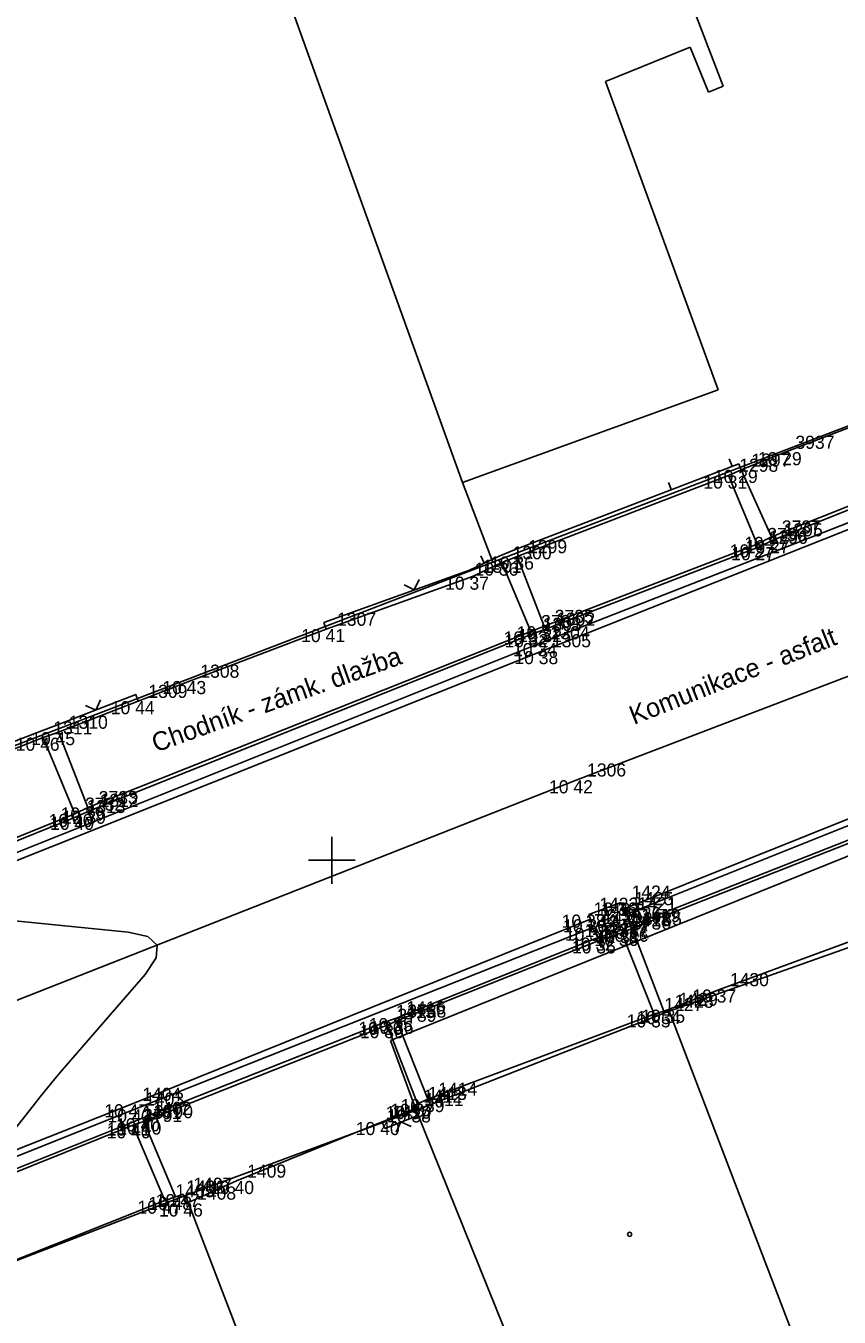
# Model space of a CAD drawing. Extents: x -703403 to -701924, y -1022520 to -1021856.
# Drawn here: x -703056.54 to -703039.17, y -1022034.76 to -1022007.17 of the extents above; entities that cross this region are included whole.
import ezdxf

# ---------------------------------------------------------------- set-up
doc = ezdxf.new("R2010")
doc.units = 0
for name, color, linetype in [('Ex_Minor Contours', 7, 'Continuous'), ('Z_body', 7, 'Continuous'), ('Z_body_cisla', 7, 'Continuous'), ('Z_body_vysky_redukovane', 7, 'Continuous'), ('Z_budova', 7, 'Continuous'), ('Z_hektometricka_sit', 7, 'Continuous'), ('Z_katastr_hranice', 7, 'Continuous'), ('Z_katastr_vnitrni_kresba', 7, 'Continuous'), ('Z_katastr_znacky_budov', 7, 'Continuous'), ('Z_komunikace', 7, 'Continuous'), ('Z_komunikace_osa', 7, 'Continuous'), ('Z_obruba', 7, 'Continuous'), ('Z_ploty', 7, 'Continuous'), ('Z_ploty_znacky', 7, 'Continuous'), ('Z_popisy', 7, 'Continuous'), ('Z_rozhranni', 7, 'Continuous'), ('Z_site_kanalizace_znaky', 7, 'Continuous'), ('Z_vstupy', 7, 'Continuous'), ('Z_zlabek', 7, 'Continuous')]:
    doc.layers.add(name, color=color, linetype=linetype)

# ---------------------------------------------------------------- blocks, each defined once
blk = doc.blocks.new('POINT_DISPLAY')
blk.add_line((0, 0), (0, 0))
blk = doc.blocks.new('Z46260')
for p, q in [((0.13, 0.13), (-0.13, 0.13)), ((-0.13, 0.13), (-0.13, -0.13)), ((0.13, 0), (-0.13, 0)), ((0.13, -0.13), (0.13, 0.13)), ((-0.13, -0.13), (0.13, -0.13))]:
    blk.add_line(p, q)
blk = doc.blocks.new('Z212')
for p, q in [((-0.17, 0.17), (0, 0)), ((0, 0), (0.17, 0.17))]:
    blk.add_line(p, q)
blk = doc.blocks.new('Z210')
blk.add_line((0, 0), (0, 0.17))

msp = doc.modelspace()

# ---------------------------------------------------------------- linework, layer by layer
at = {"layer": 'Ex_Minor Contours'}
msp.add_lwpolyline([(-703056.989, -1022031.017), (-703056.383, -1022030.244), (-703056.23, -1022030.051), (-703056.075, -1022029.86), (-703055.918, -1022029.672), (-703055.758, -1022029.485), (-703053.991, -1022027.443), (-703053.752, -1022027.085), (-703053.733, -1022026.813), (-703053.933, -1022026.63), (-703054.353, -1022026.533), (-703058.489, -1022026.123)], dxfattribs=at)
at = {"layer": 'Z_budova'}
for p, q in [((-703043.12, -1022028.29), (-703042.91, -1022028.22)), ((-703042.91, -1022028.22), (-703042.81, -1022028.19)), ((-703047.95, -1022030.1), (-703043.12, -1022028.29)), ((-703048.17, -1022030.2), (-703047.95, -1022030.1)), ((-703048.27, -1022030.25), (-703048.17, -1022030.2)), ((-703048.24, -1022030.32), (-703048.27, -1022030.25)), ((-703048.24, -1022030.32), (-703048.18, -1022030.46)), ((-703058.23, -1022034.12), (-703053.57, -1022032.27)), ((-703053.57, -1022032.27), (-703053.34, -1022032.19)), ((-703053.34, -1022032.19), (-703053.18, -1022032.13)), ((-703053.18, -1022032.13), (-703053.11, -1022032.33))]:
    msp.add_line(p, q, dxfattribs=at)
at = {"layer": 'Z_hektometricka_sit'}
for p, q in [((-703050, -1022024.5), (-703050, -1022025.5)), ((-703050.5, -1022025), (-703049.5, -1022025))]:
    msp.add_line(p, q, dxfattribs=at)
at = {"layer": 'Z_katastr_hranice'}
for p, q in [((-703054.59, -1021996.43), (-703047.21, -1022016.93)), ((-703041.64, -1022008.46), (-703043.36, -1022004)), ((-703044.16, -1022008.36), (-703042.35, -1022007.63)), ((-703042.35, -1022007.63), (-703041.96, -1022008.59)), ((-703041.75, -1022014.95), (-703044.16, -1022008.36)), ((-703041.96, -1022008.59), (-703041.64, -1022008.46)), ((-703033.73, -1022013.71), (-703046.56, -1022018.63)), ((-703047.21, -1022016.93), (-703041.75, -1022014.95)), ((-703046.56, -1022018.63), (-703047.21, -1022016.93)), ((-703048.75, -1022028.85), (-703022.05, -1022018.09)), ((-703061.94, -1022024.53), (-703046.56, -1022018.63)), ((-703038.11, -1022026.56), (-703042.8, -1022028.22)), ((-703042.8, -1022028.22), (-703048.2, -1022030.34)), ((-703048.2, -1022030.34), (-703048.75, -1022028.85)), ((-703048.2, -1022030.34), (-703053.13, -1022032.16)), ((-703043.34, -1022042.37), (-703048.2, -1022030.34)), ((-703053.13, -1022032.16), (-703058.34, -1022034.17))]:
    msp.add_line(p, q, dxfattribs=at)
at = {"layer": 'Z_katastr_vnitrni_kresba'}
for p, q in [((-703042.8, -1022028.22), (-703038.14, -1022040.38)), ((-703048.69, -1022043.66), (-703053.13, -1022032.16))]:
    msp.add_line(p, q, dxfattribs=at)
at = {"layer": 'Z_katastr_znacky_budov'}
msp.add_circle((-703043.642, -1022032.99), 0.0437, dxfattribs=at)
at = {"layer": 'Z_komunikace'}
for p, q in [((-703034.83, -1022016.29), (-703045.52, -1022020.53)), ((-703045.52, -1022020.53), (-703060.37, -1022026.46)), ((-703043.76, -1022026.04), (-703034.89, -1022022.47)), ((-703044.51, -1022026.16), (-703043.83, -1022025.9)), ((-703043.83, -1022025.9), (-703043.76, -1022026.04)), ((-703054.28, -1022030.21), (-703044.48, -1022026.26)), ((-703044.48, -1022026.26), (-703044.51, -1022026.16)), ((-703064.32, -1022034.19), (-703054.28, -1022030.21))]:
    msp.add_line(p, q, dxfattribs=at)
at = {"layer": 'Z_komunikace_osa'}
for p, q in [((-703033.58, -1022019), (-703044.78, -1022023.29)), ((-703044.78, -1022023.29), (-703059.68, -1022029.15))]:
    msp.add_line(p, q, dxfattribs=at)
at = {"layer": 'Z_obruba'}
for p, q in [((-703040.61, -1022018.09), (-703034.97, -1022015.83)), ((-703034.86, -1022016.18), (-703045.55, -1022020.36)), ((-703045.47, -1022020), (-703040.92, -1022018.25)), ((-703040.92, -1022018.25), (-703040.61, -1022018.09)), ((-703055.21, -1022023.87), (-703045.75, -1022020.11)), ((-703045.75, -1022020.11), (-703045.47, -1022020)), ((-703045.55, -1022020.36), (-703060.43, -1022026.31)), ((-703043.7, -1022026.15), (-703034.85, -1022022.61)), ((-703043.59, -1022026.46), (-703034.76, -1022022.98)), ((-703060.34, -1022025.97), (-703055.49, -1022024.01)), ((-703055.49, -1022024.01), (-703055.21, -1022023.87)), ((-703054.21, -1022030.32), (-703044.44, -1022026.44)), ((-703044.29, -1022026.71), (-703043.81, -1022026.55)), ((-703043.81, -1022026.55), (-703043.59, -1022026.46)), ((-703048.61, -1022028.43), (-703044.29, -1022026.71)), ((-703048.82, -1022028.52), (-703048.61, -1022028.43)), ((-703054.02, -1022030.58), (-703048.82, -1022028.52)), ((-703064.28, -1022034.32), (-703054.21, -1022030.32)), ((-703059.15, -1022032.62), (-703054.25, -1022030.66)), ((-703054.25, -1022030.66), (-703054.02, -1022030.58))]:
    msp.add_line(p, q, dxfattribs=at)
at = {"layer": 'Z_ploty'}
for p, q in [((-703041.59, -1022016.64), (-703046.1, -1022018.37)), ((-703041.31, -1022016.53), (-703041.59, -1022016.64)), ((-703041.31, -1022016.53), (-703041.26, -1022016.66)), ((-703041.53, -1022016.78), (-703046.04, -1022018.51)), ((-703041.26, -1022016.66), (-703041.53, -1022016.78)), ((-703046.43, -1022018.5), (-703047.06, -1022018.8)), ((-703046.1, -1022018.37), (-703046.43, -1022018.5)), ((-703046.04, -1022018.51), (-703046.37, -1022018.64)), ((-703047.06, -1022018.8), (-703050.17, -1022019.92)), ((-703046.37, -1022018.64), (-703047, -1022018.94)), ((-703047, -1022018.94), (-703050.12, -1022020.06)), ((-703050.17, -1022019.92), (-703050.12, -1022020.06)), ((-703054.19, -1022021.46), (-703055.9, -1022022.12)), ((-703054.14, -1022021.6), (-703055.84, -1022022.26)), ((-703054.19, -1022021.46), (-703054.14, -1022021.6)), ((-703055.9, -1022022.12), (-703056.22, -1022022.24)), ((-703056.22, -1022022.24), (-703061.09, -1022024.13)), ((-703056.17, -1022022.38), (-703061.03, -1022024.27)), ((-703055.84, -1022022.26), (-703056.17, -1022022.38)), ((-703048.93, -1022030.59), (-703048.24, -1022030.32)), ((-703048.93, -1022030.59), (-703048.87, -1022030.73)), ((-703048.87, -1022030.73), (-703048.18, -1022030.46))]:
    msp.add_line(p, q, dxfattribs=at)
at = {"layer": 'Z_rozhranni'}
for p, q in [((-703044.44, -1022026.44), (-703044.48, -1022026.26)), ((-703043.76, -1022026.04), (-703043.7, -1022026.15)), ((-703043.7, -1022026.15), (-703043.62, -1022026.4)), ((-703044.31, -1022026.65), (-703044.44, -1022026.44))]:
    msp.add_line(p, q, dxfattribs=at)
at = {"layer": 'Z_vstupy'}
for p, q in [((-703040.32, -1022016.28), (-703037.04, -1022015.02)), ((-703041.26, -1022016.66), (-703040.32, -1022016.28)), ((-703053.04, -1022021.17), (-703050.12, -1022020.06)), ((-703054.14, -1022021.6), (-703053.04, -1022021.17)), ((-703041.72, -1022027.76), (-703038.59, -1022026.61)), ((-703042.81, -1022028.19), (-703041.72, -1022027.76)), ((-703052.04, -1022031.85), (-703048.93, -1022030.59)), ((-703053.11, -1022032.33), (-703052.04, -1022031.85))]:
    msp.add_line(p, q, dxfattribs=at)
at = {"layer": 'Z_zlabek'}
for p, q in [((-703040.58, -1022018.16), (-703034.95, -1022015.9)), ((-703040.92, -1022018.25), (-703041.53, -1022016.78)), ((-703041.26, -1022016.66), (-703040.61, -1022018.09)), ((-703040.89, -1022018.31), (-703040.58, -1022018.16)), ((-703046.04, -1022018.51), (-703045.47, -1022020)), ((-703045.44, -1022020.06), (-703040.89, -1022018.31)), ((-703045.75, -1022020.11), (-703046.37, -1022018.64)), ((-703055.18, -1022023.94), (-703045.73, -1022020.17)), ((-703045.73, -1022020.17), (-703045.44, -1022020.06)), ((-703056.17, -1022022.38), (-703055.49, -1022024.01)), ((-703055.84, -1022022.26), (-703055.21, -1022023.87)), ((-703043.62, -1022026.4), (-703034.78, -1022022.92)), ((-703060.31, -1022026.03), (-703055.46, -1022024.07)), ((-703055.46, -1022024.07), (-703055.18, -1022023.94)), ((-703044.31, -1022026.65), (-703043.83, -1022026.49)), ((-703043.83, -1022026.49), (-703043.62, -1022026.4)), ((-703043.81, -1022026.55), (-703043.12, -1022028.29)), ((-703042.91, -1022028.22), (-703043.59, -1022026.46)), ((-703048.63, -1022028.37), (-703044.31, -1022026.65)), ((-703054.05, -1022030.51), (-703048.85, -1022028.45)), ((-703048.85, -1022028.45), (-703048.63, -1022028.37)), ((-703048.61, -1022028.43), (-703047.95, -1022030.1)), ((-703048.17, -1022030.2), (-703048.82, -1022028.52)), ((-703059.18, -1022032.56), (-703054.27, -1022030.6)), ((-703054.27, -1022030.6), (-703054.05, -1022030.51)), ((-703053.57, -1022032.27), (-703054.25, -1022030.66)), ((-703054.02, -1022030.58), (-703053.34, -1022032.19))]:
    msp.add_line(p, q, dxfattribs=at)

# ---------------------------------------------------------------- block references
at = {"layer": 'Z_body'}
for p in [(-703040.32, -1022016.28), (-703041.53, -1022016.78), (-703041.26, -1022016.66), (-703040.92, -1022018.25), (-703040.61, -1022018.09), (-703040.58, -1022018.16), (-703046.04, -1022018.51), (-703040.89, -1022018.31), (-703046.37, -1022018.64), (-703047, -1022018.94), (-703050.12, -1022020.06), (-703045.75, -1022020.11), (-703045.73, -1022020.17), (-703045.47, -1022020), (-703045.44, -1022020.06), (-703045.55, -1022020.36), (-703045.52, -1022020.53), (-703053.04, -1022021.17), (-703054.14, -1022021.6), (-703056.17, -1022022.38), (-703055.84, -1022022.26), (-703044.78, -1022023.29), (-703055.49, -1022024.01), (-703055.46, -1022024.07), (-703055.21, -1022023.87), (-703055.18, -1022023.94), (-703043.83, -1022025.9), (-703044.51, -1022026.16), (-703044.48, -1022026.26), (-703043.76, -1022026.04), (-703043.7, -1022026.15), (-703044.44, -1022026.44), (-703044.02, -1022026.36), (-703043.83, -1022026.49), (-703043.81, -1022026.55), (-703043.62, -1022026.4), (-703043.59, -1022026.46), (-703044.31, -1022026.65), (-703044.29, -1022026.71), (-703041.72, -1022027.76), (-703042.91, -1022028.22), (-703042.81, -1022028.19), (-703048.85, -1022028.45), (-703048.63, -1022028.37), (-703048.61, -1022028.43), (-703043.12, -1022028.29), (-703048.82, -1022028.52), (-703047.95, -1022030.1), (-703054.28, -1022030.21), (-703054.21, -1022030.32), (-703048.27, -1022030.25), (-703048.24, -1022030.32), (-703048.17, -1022030.2), (-703054.27, -1022030.6), (-703054.25, -1022030.66), (-703054.05, -1022030.51), (-703054.02, -1022030.58), (-703048.93, -1022030.59), (-703052.04, -1022031.85), (-703053.57, -1022032.27), (-703053.34, -1022032.19), (-703053.18, -1022032.13), (-703053.11, -1022032.33)]:
    msp.add_blockref('POINT_DISPLAY', p, dxfattribs=at)
at = {"layer": 'Z_ploty_znacky'}
for name, p, rotation in [('Z210', (-703041.45, -1022016.58), 22.2), ('Z210', (-703042.75, -1022017.09), 21.1), ('Z210', (-703046.75, -1022018.65), 25.1), ('Z212', (-703048.24, -1022019.22), 19.9), ('Z212', (-703055.04, -1022021.79), 21.2), ('Z212', (-703048.53, -1022030.59), -158.7)]:
    msp.add_blockref(name, p, dxfattribs=dict(at, rotation=rotation))
at = {"layer": 'Z_site_kanalizace_znaky', "rotation": 24.3}
msp.add_blockref('Z46260', (-703044.02, -1022026.36), dxfattribs=at)

# ---------------------------------------------------------------- texts
at = {"layer": 'Z_body_cisla'}
for s, p in [('3937', (-703040.1, -1022016.21)), ('1297', (-703041.04, -1022016.59)), ('1298', (-703041.3, -1022016.7)), ('3737', (-703040.39, -1022018.02)), ('3736', (-703040.7, -1022018.18)), ('1296', (-703040.67, -1022018.24)), ('1295', (-703040.35, -1022018.08)), ('1300', (-703046.14, -1022018.57)), ('1299', (-703045.81, -1022018.44)), ('1301', (-703046.78, -1022018.86)), ('3735', (-703045.24, -1022019.93)), ('1307', (-703049.89, -1022019.99)), ('3734', (-703045.53, -1022020.04)), ('1303', (-703045.5, -1022020.1)), ('1302', (-703045.21, -1022019.99)), ('1304', (-703045.33, -1022020.28)), ('1305', (-703045.3, -1022020.45)), ('1308', (-703052.81, -1022021.1)), ('1309', (-703053.92, -1022021.53)), ('1311', (-703055.95, -1022022.31)), ('1310', (-703055.62, -1022022.19)), ('1306', (-703044.55, -1022023.21)), ('3733', (-703054.98, -1022023.8)), ('3732', (-703055.27, -1022023.94)), ('1313', (-703055.24, -1022023.99)), ('1312', (-703054.96, -1022023.86)), ('1424', (-703043.6, -1022025.82)), ('1425', (-703043.54, -1022025.96)), ('1423', (-703044.29, -1022026.08)), ('1422', (-703044.25, -1022026.19)), ('1426', (-703043.8, -1022026.28)), ('1421', (-703043.47, -1022026.07)), ('1420', (-703044.21, -1022026.36)), ('1417', (-703044.09, -1022026.57)), ('3786', (-703043.59, -1022026.48)), ('1418', (-703043.6, -1022026.41)), ('1419', (-703043.39, -1022026.32)), ('3785', (-703043.36, -1022026.39)), ('3787', (-703044.07, -1022026.64)), ('1430', (-703041.5, -1022027.69)), ('1427', (-703042.9, -1022028.22)), ('1428', (-703042.68, -1022028.15)), ('1429', (-703042.59, -1022028.11)), ('1415', (-703048.63, -1022028.37)), ('3789', (-703048.6, -1022028.45)), ('1416', (-703048.41, -1022028.29)), ('3788', (-703048.39, -1022028.36)), ('1404', (-703054.05, -1022030.14)), ('1413', (-703047.95, -1022030.12)), ('1414', (-703047.73, -1022030.03)), ('1403', (-703053.99, -1022030.24)), ('1402', (-703053.83, -1022030.44)), ('1412', (-703048.05, -1022030.18)), ('1411', (-703048.02, -1022030.25)), ('1401', (-703054.05, -1022030.53)), ('3791', (-703054.03, -1022030.59)), ('3790', (-703053.8, -1022030.51)), ('1410', (-703048.71, -1022030.52)), ('1409', (-703051.81, -1022031.78)), ('1407', (-703052.96, -1022032.06)), ('1405', (-703053.34, -1022032.2)), ('1406', (-703053.11, -1022032.12)), ('1408', (-703052.88, -1022032.25))]:
    msp.add_text(s, height=0.28, dxfattribs=at).set_placement(p)
at = {"layer": 'Z_body_vysky_redukovane'}
for s, p in [('10 29', (-703040.903, -1022016.56)), ('10 31', (-703042.067, -1022017.06)), ('10 29', (-703041.843, -1022016.94)), ('10 27', (-703041.503, -1022018.53)), ('10 27', (-703041.473, -1022018.59)), ('10 27', (-703041.193, -1022018.37)), ('10 27', (-703041.163, -1022018.44)), ('10 36', (-703046.623, -1022018.79)), ('10 36', (-703046.953, -1022018.92)), ('10 37', (-703047.583, -1022019.22)), ('10 41', (-703050.657, -1022020.34)), ('10 32', (-703046.333, -1022020.39)), ('10 32', (-703046.313, -1022020.45)), ('10 32', (-703046.053, -1022020.28)), ('10 32', (-703046.023, -1022020.34)), ('10 34', (-703046.133, -1022020.64)), ('10 38', (-703046.103, -1022020.81)), ('10 43', (-703053.623, -1022021.45)), ('10 44', (-703054.723, -1022021.88)), ('10 46', (-703056.753, -1022022.66)), ('10 45', (-703056.423, -1022022.54)), ('10 42', (-703045.363, -1022023.57)), ('10 40', (-703056.05, -1022024.29)), ('10 40', (-703056.02, -1022024.35)), ('10 39', (-703055.793, -1022024.15)), ('10 39', (-703055.763, -1022024.22)), ('10 36', (-703044.413, -1022026.18)), ('10 38', (-703045.093, -1022026.44)), ('10 36', (-703045.063, -1022026.54)), ('10 35', (-703044.343, -1022026.32)), ('10 33', (-703044.283, -1022026.43)), ('10 34', (-703045.023, -1022026.72)), ('10 33', (-703044.603, -1022026.64)), ('10 36', (-703044.393, -1022026.83)), ('10 31', (-703044.367, -1022026.77)), ('10 36', (-703044.173, -1022026.74)), ('10 31', (-703044.157, -1022026.68)), ('10 32', (-703044.893, -1022026.93)), ('10 36', (-703044.873, -1022026.99)), ('10 37', (-703042.303, -1022028.04)), ('10 34', (-703043.493, -1022028.5)), ('10 35', (-703043.393, -1022028.47)), ('10 36', (-703049.433, -1022028.73)), ('10 35', (-703049.213, -1022028.65)), ('10 36', (-703049.193, -1022028.71)), ('10 35', (-703043.703, -1022028.57)), ('10 36', (-703049.403, -1022028.8)), ('10 39', (-703048.533, -1022030.38)), ('10 47', (-703054.863, -1022030.49)), ('10 43', (-703054.793, -1022030.6)), ('10 37', (-703048.853, -1022030.53)), ('10 38', (-703048.823, -1022030.6)), ('10 37', (-703048.753, -1022030.48)), ('10 40', (-703054.81, -1022030.94)), ('10 41', (-703054.807, -1022030.88)), ('10 40', (-703054.61, -1022030.79)), ('10 40', (-703054.58, -1022030.86)), ('10 40', (-703049.49, -1022030.87)), ('10 40', (-703052.6, -1022032.13)), ('10 47', (-703054.153, -1022032.55)), ('10 48', (-703053.923, -1022032.47)), ('10 47', (-703053.763, -1022032.41)), ('10 46', (-703053.693, -1022032.61))]:
    msp.add_text(s, height=0.28, dxfattribs=at).set_placement(p)
at = {"layer": 'Z_popisy'}
for s, rotation, p in [('Komunikace - asfalt', 21.6, (-703043.55, -1022022.11)), ('Chodník - zámk. dlažba', 19.8, (-703053.76, -1022022.7))]:
    msp.add_text(s, height=0.4, rotation=rotation, dxfattribs=at).set_placement(p)

doc.saveas('drawing.dxf')
